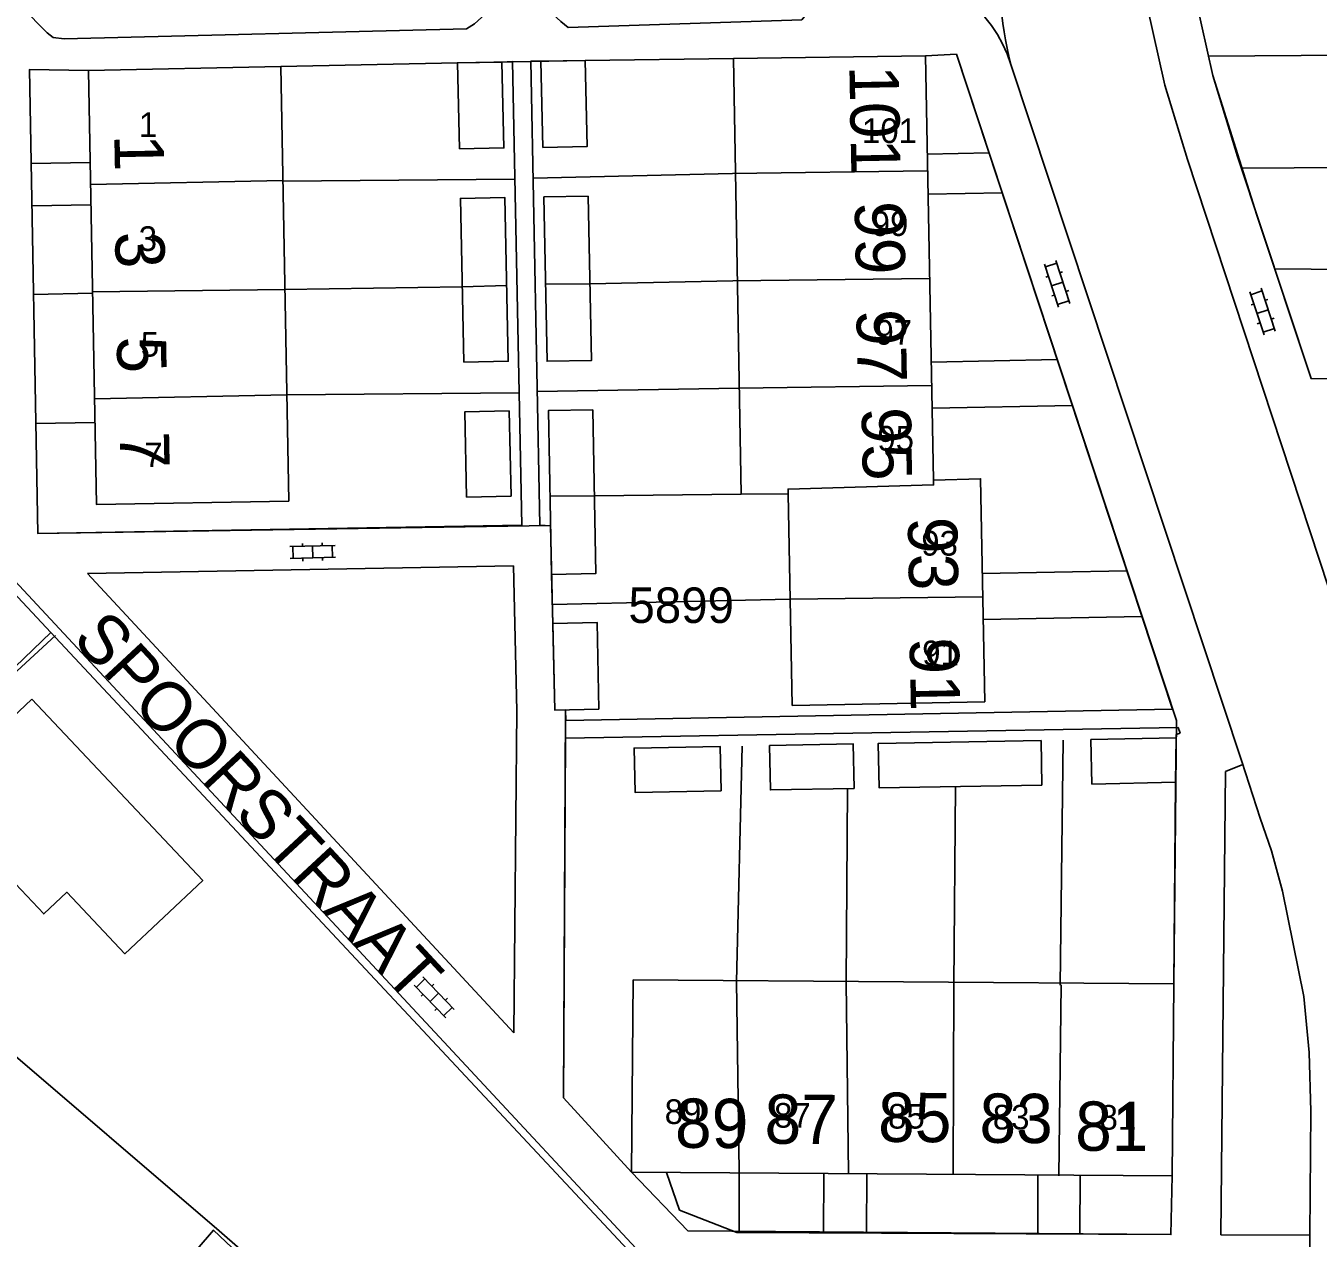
# Model space of a CAD drawing. Extents: x 148816 to 151297, y 399515 to 402500.
# Drawn here: x 150056.6 to 150122.1, y 399776.9 to 399838.3 of the extents above; entities that cross this region are included whole.
import ezdxf

# ---------------------------------------------------------------- set-up
doc = ezdxf.new("R2010")
doc.units = 0
for name, color, linetype in [('B01 Hoofdgebouw  [D] Norm', 7, 'Continuous'), ('B01 Hoofdgebouw  [T] Norm', 7, 'Continuous'), ('B01 hoofgebouw', 7, 'Continuous'), ('B02 Bijgebouw  [D] Norm', 7, 'Continuous'), ('B07 Tussenmuur  [D] Norm', 7, 'Continuous'), ('G01 perceelsgrens', 7, 'Continuous'), ('G02 sectiegrens', 7, 'Continuous'), ('S02 Open verharding  Norm', 7, 'Continuous'), ('T04 Haag heg  [D] Gem', 7, 'Continuous'), ('V00 Kant verharding algemeen  [T] Norm', 7, 'Continuous'), ('V00 Kant verharding algemeen secundair  [T] Gem', 7, 'Continuous'), ('Z01 perceelnummer', 7, 'Continuous'), ('Z02 huisnummer', 7, 'Continuous'), ('Z02 Huisnummer  [Tekst] Norm', 7, 'Continuous'), ('Z06 straatnaam', 7, 'Continuous')]:
    doc.layers.add(name, color=color, linetype=linetype)

msp = doc.modelspace()

# ---------------------------------------------------------------- linework, layer by layer
at = {"layer": 'B01 Hoofdgebouw  [D] Norm'}
msp.add_lwpolyline([(150102.62, 399815.3), (150102.627, 399815.063), (150095.243, 399814.845), (150095.25, 399814.61)], dxfattribs=at)
at = {"layer": 'B01 Hoofdgebouw  [T] Norm'}
for p, q in [((150092.47, 399836.68), (150102.21, 399836.83)), ((150092.86, 399814.59), (150092.47, 399836.68)), ((150102.21, 399836.83), (150102.62, 399815.3)), ((150069.51, 399836.29), (150059.75, 399836.08)), ((150059.75, 399836.08), (150060.16, 399814.07)), ((150069.92, 399814.24), (150069.51, 399836.29)), ((150078.47, 399836.47), (150080.73, 399836.51)), ((150078.58, 399832.1), (150078.47, 399836.47)), ((150080.73, 399836.51), (150080.83, 399832.15)), ((150082.71, 399836.55), (150084.96, 399836.59)), ((150082.81, 399832.18), (150082.71, 399836.55)), ((150084.96, 399836.59), (150085.06, 399832.23)), ((150080.83, 399832.15), (150078.58, 399832.1)), ((150085.06, 399832.23), (150082.81, 399832.18)), ((150078.62, 399829.59), (150080.87, 399829.64)), ((150078.8, 399821.28), (150078.62, 399829.59)), ((150080.87, 399829.64), (150081.05, 399821.33)), ((150082.86, 399829.67), (150085.11, 399829.71)), ((150083.02, 399821.33), (150082.86, 399829.67)), ((150085.11, 399829.71), (150085.27, 399821.37)), ((150081.05, 399821.33), (150078.8, 399821.28)), ((150085.27, 399821.37), (150083.02, 399821.33)), ((150078.84, 399818.76), (150081.09, 399818.81)), ((150078.94, 399814.44), (150078.84, 399818.76)), ((150081.09, 399818.81), (150081.19, 399814.49)), ((150083.09, 399818.83), (150085.34, 399818.87)), ((150083.24, 399810.52), (150083.09, 399818.83)), ((150085.34, 399818.87), (150085.49, 399810.56)), ((150102.62, 399815.3), (150105.01, 399815.37)), ((150105.01, 399815.37), (150105.22, 399804.06)), ((150081.19, 399814.49), (150078.94, 399814.44)), ((150095.25, 399814.61), (150092.86, 399814.59)), ((150095.46, 399803.88), (150095.25, 399814.61)), ((150060.16, 399814.07), (150069.92, 399814.24)), ((150085.49, 399810.56), (150083.24, 399810.52)), ((150085.56, 399808.08), (150083.31, 399808.03)), ((150083.31, 399808.03), (150083.41, 399803.64)), ((150085.65, 399803.68), (150085.56, 399808.08)), ((150105.22, 399804.06), (150095.46, 399803.88)), ((150083.41, 399803.64), (150085.65, 399803.68)), ((150094.31, 399801.84), (150098.55, 399801.92)), ((150098.55, 399801.92), (150098.59, 399799.67)), ((150099.82, 399801.95), (150108.08, 399802.09)), ((150099.86, 399799.7), (150099.82, 399801.95)), ((150108.08, 399802.09), (150108.12, 399799.84)), ((150110.61, 399802.14), (150114.94, 399802.23)), ((150110.66, 399799.89), (150110.61, 399802.14)), ((150114.94, 399802.23), (150114.9, 399799.99)), ((150087.43, 399801.71), (150091.8, 399801.8)), ((150087.48, 399799.46), (150087.43, 399801.71)), ((150091.8, 399801.8), (150091.85, 399799.55)), ((150094.35, 399799.59), (150094.31, 399801.84)), ((150114.9, 399799.99), (150110.66, 399799.89)), ((150091.85, 399799.55), (150087.48, 399799.46)), ((150098.59, 399799.67), (150094.35, 399799.59)), ((150108.12, 399799.84), (150099.86, 399799.7)), ((150087.3, 399780.21), (150087.38, 399789.96)), ((150087.38, 399789.96), (150114.81, 399789.76)), ((150114.81, 399789.76), (150114.73, 399780.01)), ((150114.73, 399780.01), (150087.3, 399780.21))]:
    msp.add_line(p, q, dxfattribs=at)
at = {"layer": 'B01 hoofgebouw'}
for points in [[(150092.86, 399814.59), (150095.25, 399814.61), (150095.46, 399803.88), (150105.22, 399804.06), (150105.01, 399815.37), (150102.62, 399815.3), (150102.21, 399836.83), (150092.47, 399836.68), (150092.86, 399814.59)], [(150069.92, 399814.24), (150060.16, 399814.07), (150059.75, 399836.08), (150069.51, 399836.29), (150069.92, 399814.24)], [(150078.58, 399832.1), (150080.83, 399832.15), (150080.73, 399836.51), (150078.47, 399836.47), (150078.58, 399832.1)], [(150084.96, 399836.59), (150082.71, 399836.55), (150082.81, 399832.18), (150085.06, 399832.23), (150084.96, 399836.59)], [(150078.8, 399821.28), (150081.05, 399821.33), (150080.87, 399829.64), (150078.621, 399829.59), (150078.8, 399821.28)], [(150085.11, 399829.71), (150082.86, 399829.67), (150083.02, 399821.33), (150085.27, 399821.37), (150085.11, 399829.71)], [(150078.94, 399814.44), (150081.19, 399814.49), (150081.09, 399818.81), (150078.84, 399818.76), (150078.94, 399814.44)], [(150085.34, 399818.87), (150083.09, 399818.83), (150083.24, 399810.52), (150085.49, 399810.56), (150085.34, 399818.87)], [(150085.65, 399803.68), (150083.41, 399803.64), (150083.31, 399808.03), (150085.561, 399808.08), (150085.65, 399803.68)], [(150056.888, 399804.188), (150065.549, 399795.002), (150061.599, 399791.279), (150058.657, 399794.4), (150057.488, 399793.298), (150054.606, 399796.355), (150055.764, 399797.447), (150052.928, 399800.455), (150056.888, 399804.188)], [(150098.59, 399799.67), (150098.55, 399801.92), (150094.311, 399801.84), (150094.35, 399799.59), (150098.59, 399799.67)], [(150108.12, 399799.84), (150108.08, 399802.09), (150099.82, 399801.95), (150099.86, 399799.7), (150108.12, 399799.84)], [(150114.9, 399799.99), (150114.94, 399802.23), (150110.61, 399802.14), (150110.66, 399799.89), (150114.9, 399799.99)], [(150091.85, 399799.55), (150091.8, 399801.8), (150087.43, 399801.71), (150087.48, 399799.46), (150091.85, 399799.55)], [(150087.38, 399789.96), (150087.3, 399780.21), (150114.73, 399780.01), (150114.81, 399789.76), (150087.38, 399789.96)], [(150073.89, 399769.89), (150066.098, 399777.262), (150060.093, 399770.278), (150068.21, 399763.3)]]:
    msp.add_lwpolyline(points, dxfattribs=at)
at = {"layer": 'B02 Bijgebouw  [D] Norm'}
msp.add_line((150095.355, 399809.259), (150105.121, 399809.377), dxfattribs=at)
at = {"layer": 'B07 Tussenmuur  [D] Norm'}
for p, q in [((150092.419, 399830.852), (150102.321, 399830.996)), ((150092.419, 399830.852), (150102.321, 399830.996)), ((150069.618, 399830.497), (150059.858, 399830.303)), ((150069.618, 399830.497), (150059.858, 399830.303)), ((150102.425, 399825.527), (150092.435, 399825.41)), ((150102.425, 399825.527), (150092.435, 399825.41)), ((150059.959, 399824.86), (150069.72, 399824.979)), ((150059.959, 399824.86), (150069.72, 399824.979)), ((150080.967, 399825.17), (150078.717, 399825.112)), ((150080.967, 399825.17), (150078.717, 399825.112)), ((150085.195, 399825.258), (150082.945, 399825.243)), ((150085.195, 399825.258), (150082.945, 399825.243)), ((150069.82, 399819.637), (150060.06, 399819.419)), ((150069.82, 399819.637), (150060.06, 399819.419)), ((150092.765, 399819.97), (150102.528, 399820.111)), ((150092.765, 399819.97), (150102.528, 399820.111)), ((150085.419, 399814.508), (150083.168, 399814.486)), ((150085.419, 399814.508), (150083.168, 399814.486))]:
    msp.add_line(p, q, dxfattribs=at)
for points in [[(150092.631, 399789.866), (150092.771, 399780.242)], [(150092.631, 399789.866), (150092.771, 399780.242)], [(150098.199, 399789.824), (150098.311, 399780.134)], [(150098.199, 399789.824), (150098.311, 399780.134)], [(150103.662, 399789.742), (150103.622, 399780.128)], [(150103.662, 399789.742), (150103.622, 399780.128)], [(150109.1, 399789.711), (150108.984, 399780.021)], [(150109.1, 399789.711), (150108.984, 399780.021)]]:
    msp.add_lwpolyline(points, dxfattribs=at)
at = {"layer": 'G01 perceelsgrens'}
for points in [[(150137.517, 399847.806), (150134.95, 399847.8), (150125.21, 399847.83), (150116.36, 399847.81), (150115.68, 399843.67), (150115.93, 399839.701), (150116.8, 399835.83), (150119.028, 399828.742), (150121.78, 399820.45), (150137.3, 399820.34), (150151.77, 399820.31), (150153.85, 399821.17), (150152.17, 399825.21), (150151.22, 399827.54), (150147.86, 399835.7), (150147.37, 399836.84), (150145.59, 399841.17), (150144.64, 399843.51), (150142.86, 399847.82), (150137.517, 399847.806)], [(150103.79, 399836.91), (150102.21, 399836.83), (150092.47, 399836.68), (150084.96, 399836.59), (150078.47, 399836.47), (150069.51, 399836.29), (150059.75, 399836.08), (150056.77, 399836.13), (150057.19, 399812.59), (150083.195, 399813.003), (150083.41, 399803.64), (150083.95, 399803.65), (150083.86, 399783.98), (150087.3, 399780.21), (150090.155, 399777.23), (150114.67, 399777.04), (150114.73, 399780.01), (150114.81, 399789.76), (150114.954, 399803.114), (150103.79, 399836.91)], [(150057.843, 399807.58), (150048.77, 399798.85), (150045.44, 399795.8), (150039.49, 399801.8), (150034.128, 399807.082), (150031.35, 399813.18), (150027.375, 399834.123)]]:
    msp.add_lwpolyline(points, dxfattribs=at)
at = {"layer": 'G02 sectiegrens'}
for points in [[(150057.843, 399807.58), (150036.603, 399830.296)], [(150308.614, 399538.211), (150291.987, 399555.927), (150267.372, 399582.331), (150217.336, 399636.261), (150173.891, 399683.051), (150136.789, 399722.91), (150101.867, 399760.496), (150057.843, 399807.58)]]:
    msp.add_lwpolyline(points, dxfattribs=at)
at = {"layer": 'S02 Open verharding  Norm'}
for p, q in [((150108.259, 399826.259), (150108.968, 399824.071)), ((150108.306, 399826.116), (150108.876, 399826.301)), ((150108.83, 399826.443), (150109.539, 399824.255)), ((150108.46, 399825.64), (150108.317, 399825.594)), ((150109.173, 399825.871), (150109.03, 399825.825)), ((150109.184, 399825.349), (150108.614, 399825.165)), ((150109.481, 399824.92), (150109.338, 399824.874)), ((150118.668, 399824.851), (150119.392, 399822.668)), ((150118.716, 399824.709), (150119.285, 399824.898)), ((150119.238, 399825.04), (150119.962, 399822.857)), ((150108.768, 399824.689), (150108.625, 399824.643)), ((150108.922, 399824.213), (150109.492, 399824.398)), ((150118.873, 399824.234), (150118.731, 399824.187)), ((150119.585, 399824.47), (150119.442, 399824.423)), ((150119.6, 399823.948), (150119.03, 399823.76)), ((150119.899, 399823.521), (150119.757, 399823.474)), ((150119.188, 399823.285), (150119.045, 399823.238)), ((150119.345, 399822.81), (150119.914, 399822.999)), ((150069.967, 399811.93), (150072.266, 399811.988)), ((150070.132, 399811.334), (150070.117, 399811.934)), ((150070.613, 399812.096), (150070.617, 399811.946)), ((150071.116, 399811.959), (150071.132, 399811.359)), ((150071.612, 399812.122), (150071.616, 399811.972)), ((150072.131, 399811.384), (150072.116, 399811.984)), ((150069.982, 399811.33), (150072.281, 399811.388)), ((150070.632, 399811.346), (150070.636, 399811.196)), ((150071.631, 399811.372), (150071.635, 399811.222)), ((150076.718, 399790.111), (150078.313, 399788.453)), ((150076.285, 399789.695), (150077.88, 399788.037)), ((150076.389, 399789.586), (150076.822, 399790.003)), ((150077.277, 399789.746), (150077.168, 399789.642)), ((150076.736, 399789.226), (150076.628, 399789.122)), ((150077.515, 399789.282), (150077.083, 399788.866)), ((150077.97, 399789.026), (150077.862, 399788.922)), ((150077.43, 399788.506), (150077.321, 399788.402)), ((150077.776, 399788.145), (150078.209, 399788.562))]:
    msp.add_line(p, q, dxfattribs=at)
at = {"layer": 'T04 Haag heg  [D] Gem'}
for p, q in [((150116.581, 399836.804), (150125.177, 399836.876)), ((150082.308, 399830.626), (150092.419, 399830.852)), ((150118.218, 399831.13), (150125.16, 399831.16)), ((150081.382, 399830.565), (150069.618, 399830.471)), ((150119.933, 399826.016), (150127.556, 399825.949)), ((150078.717, 399825.11), (150069.72, 399824.979)), ((150069.82, 399819.636), (150081.603, 399819.731)), ((150082.525, 399819.791), (150092.765, 399819.971)), ((150085.419, 399814.508), (150092.86, 399814.59)), ((150083.283, 399808.995), (150095.355, 399809.259)), ((150109.2, 399802.109), (150109.05, 399789.685)), ((150092.913, 399801.814), (150092.631, 399789.866)), ((150098.267, 399799.664), (150098.199, 399789.824)), ((150103.731, 399799.766), (150103.662, 399789.691))]:
    msp.add_line(p, q, dxfattribs=at)
for points in [[(150085.193, 399825.258), (150092.435, 399825.41)], [(150048.77, 399798.85), (150058.075, 399807.415)]]:
    msp.add_lwpolyline(points, dxfattribs=at)
at = {"layer": 'V00 Kant verharding algemeen  [T] Norm'}
for p, q in [((150113.47, 399839.35), (150114.36, 399835.33)), ((150115.93, 399839.7), (150116.8, 399835.83)), ((150084.96, 399836.59), (150092.47, 399836.68)), ((150103.79, 399836.91), (150102.21, 399836.83)), ((150114.747, 399803.689), (150103.79, 399836.91)), ((150059.75, 399836.08), (150056.77, 399836.13)), ((150056.77, 399836.13), (150057.19, 399812.59)), ((150069.51, 399836.29), (150078.47, 399836.47)), ((150081.26, 399836.54), (150080.73, 399836.51)), ((150081.74, 399813.02), (150081.26, 399836.54)), ((150082.71, 399836.55), (150082.19, 399836.56)), ((150082.19, 399836.56), (150082.66, 399813.02)), ((150118.26, 399801.04), (150106.55, 399836.39)), ((150114.36, 399835.33), (150115.51, 399831.56)), ((150116.8, 399835.83), (150118.04, 399831.72)), ((150056.855, 399831.354), (150059.837, 399831.407)), ((150102.305, 399831.844), (150105.441, 399831.904)), ((150115.51, 399831.56), (150127.38, 399795.51)), ((150118.04, 399831.72), (150121.78, 399820.45)), ((150037.64, 399829.93), (150112.06, 399750)), ((150102.344, 399829.799), (150106.112, 399829.871)), ((150056.893, 399829.22), (150059.877, 399829.273)), ((150056.973, 399824.725), (150059.961, 399824.778)), ((150102.506, 399821.292), (150108.901, 399821.414)), ((150121.78, 399820.45), (150127.54, 399820.39)), ((150102.551, 399818.945), (150109.671, 399819.08)), ((150057.09, 399818.174), (150060.083, 399818.227)), ((150057.19, 399812.59), (150081.74, 399813.02)), ((150082.66, 399813.02), (150083.19, 399812.99)), ((150059.71, 399810.56), (150081.31, 399810.95)), ((150081.34, 399787.27), (150059.71, 399810.56)), ((150081.31, 399810.95), (150081.49, 399803.6)), ((150083.24, 399810.52), (150083.31, 399808.03)), ((150105.099, 399810.561), (150112.436, 399810.697)), ((150105.142, 399808.236), (150113.198, 399808.385)), ((150081.49, 399803.6), (150081.34, 399787.27)), ((150083.95, 399803.65), (150083.97, 399803.11)), ((150083.97, 399803.11), (150114.75, 399803.68)), ((150115.04, 399802.76), (150083.96, 399802.22)), ((150115.13, 399802.47), (150115.04, 399802.76)), ((150083.96, 399802.22), (150083.86, 399783.98)), ((150114.93, 399802.41), (150115.13, 399802.47)), ((150114.94, 399802.23), (150114.93, 399802.41)), ((150118.31, 399800.88), (150117.43, 399800.53)), ((150119.19, 399798.16), (150118.26, 399801.04)), ((150114.9, 399799.99), (150114.81, 399789.76)), ((150117.43, 399800.53), (150117.2, 399777.02)), ((150119.77, 399796.505), (150119.19, 399798.16)), ((150120.33, 399794.45), (150119.77, 399796.505)), ((150045.743, 399794.904), (150066.39, 399777.23)), ((150121.41, 399789.12), (150120.33, 399794.45)), ((150121.68, 399786.265), (150121.41, 399789.12)), ((150121.77, 399783.29), (150121.68, 399786.265)), ((150083.86, 399783.98), (150087.3, 399780.21)), ((150121.72, 399777), (150121.77, 399783.29)), ((150092.756, 399777.149), (150092.771, 399780.242)), ((150089.73, 399778.27), (150089.08, 399780.195)), ((150097.037, 399777.128), (150097.052, 399780.139)), ((150099.221, 399777.117), (150099.236, 399780.123)), ((150107.908, 399777.074), (150107.922, 399780.06)), ((150110.041, 399777.063), (150110.056, 399780.044)), ((150114.67, 399777.04), (150114.73, 399780.01)), ((150089.73, 399778.27), (150092.64, 399777.15)), ((150066.39, 399777.23), (150089.39, 399757.19)), ((150092.64, 399777.15), (150114.67, 399777.04)), ((150117.2, 399777.02), (150121.72, 399777)), ((150121.42, 399756.59), (150121.72, 399777))]:
    msp.add_line(p, q, dxfattribs=at)
msp.add_lwpolyline([(150098.036, 399841.248), (150095.938, 399838.656), (150084.095, 399838.262), (150083.714, 399838.568), (150082.09, 399840.07), (150081.887, 399840.248), (150081.277, 399840.223), (150079.343, 399838.445), (150078.936, 399838.191), (150058.529, 399837.679), (150057.97, 399837.756), (150057.666, 399837.985), (150056.372, 399839.284), (150055.991, 399839.564), (150054.593, 399839.514), (150054.237, 399839.362), (150054.11, 399839.108), (150054.255, 399834.327), (150038.524, 399833.809), (150038.504, 399839.643)], dxfattribs=at)
msp.add_arc((150099.831, 399834.25), 7.052, 17.66907, 88.87027, dxfattribs=at)
at = {"layer": 'V00 Kant verharding algemeen secundair  [T] Gem'}
msp.add_arc((150129.753, 399842.006), 23.873, 161.33971, 193.59113, dxfattribs=at)

# ---------------------------------------------------------------- texts
at = {"layer": 'Z01 perceelnummer'}
msp.add_text('5899', height=1.8, dxfattribs=at).set_placement((150087.146, 399808.059))
at = {"layer": 'Z02 huisnummer'}
for s, rotation, p in [('101', 271.08849, (150098.352, 399836.324)), ('1', 271.08849, (150061.062, 399832.816)), ('99', 271.08849, (150098.624, 399829.428)), ('3', 271.08849, (150061.105, 399827.882)), ('97', 271.08849, (150098.711, 399823.949)), ('5', 271.08849, (150061.19, 399822.573)), ('95', 271.08849, (150098.973, 399818.98)), ('7', 271.08849, (150061.343, 399817.748)), ('93', 271.08849, (150101.319, 399813.413)), ('91', 271.08849, (150101.408, 399807.298)), ('87', 359.59894, (150094.044, 399781.65)), ('85', 359.59894, (150099.807, 399781.744)), ('83', 359.59894, (150104.949, 399781.698)), ('89', 359.59894, (150089.503, 399781.444)), ('81', 359.59894, (150109.804, 399781.295))]:
    msp.add_text(s, height=2.5, rotation=rotation, dxfattribs=at).set_placement(p)
at = {"layer": 'Z02 Huisnummer  [Tekst] Norm'}
for s, p in [('1', (150062.315, 399832.71)), ('101', (150098.995, 399832.4)), ('99', (150099.489, 399827.687)), ('3', (150062.302, 399826.927)), ('97', (150099.679, 399822.174)), ('5', (150062.41, 399821.568)), ('95', (150099.774, 399816.8)), ('7', (150062.59, 399815.961)), ('93', (150102.003, 399811.474)), ('91', (150102.049, 399805.913)), ('89', (150088.986, 399782.648)), ('87', (150094.535, 399782.461)), ('85', (150100.321, 399782.414)), ('83', (150105.633, 399782.368)), ('81', (150111.046, 399782.358))]:
    msp.add_text(s, height=1.25, dxfattribs=at).set_placement(p)
at = {"layer": 'Z06 straatnaam'}
msp.add_text('SPOORSTRAAT', height=2.5, rotation=312.85191, dxfattribs=at).set_placement((150058.875, 399807.193))

doc.saveas('drawing.dxf')
